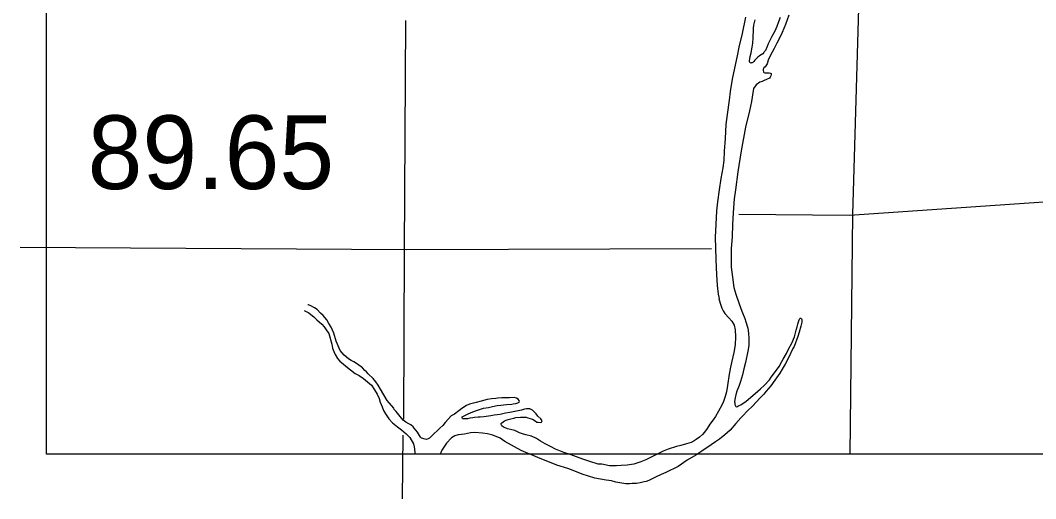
# Model space of a CAD drawing. Extents: x 22866 to 28196, y 1324810 to 1328105.
# Drawn here: x 23927.7 to 24121.3, y 1326644.4 to 1326735.6 of the extents above; entities that cross this region are included whole.
import ezdxf

# ---------------------------------------------------------------- set-up
doc = ezdxf.new("R2010")
doc.units = 0
for name, color, linetype in [('Level 5', 7, 'Continuous'), ('Level 58', 7, 'Continuous'), ('Level 9', 7, 'Continuous'), ('R_No Plot', 7, 'Continuous')]:
    doc.layers.add(name, color=color, linetype=linetype)

msp = doc.modelspace()

# ---------------------------------------------------------------- linework, layer by layer
at = {"layer": 'Level 5'}
for points in [[(24088.18, 1326759.81), (24086.42, 1326698.59), (24085.9, 1326652.92)], [(24088.18, 1326759.81), (24086.42, 1326698.59), (24085.9, 1326652.92)], [(24000.83, 1326659.57), (24001, 1326691.73), (24001.24, 1326735.56)], [(24000.83, 1326659.57), (24001, 1326691.73), (24001.24, 1326735.56)], [(24173.77, 1326704.47), (24085.79, 1326698.42), (24064.74, 1326698.57)], [(24173.77, 1326704.47), (24085.79, 1326698.42), (24064.74, 1326698.57)], [(23927.72, 1326692.34), (24001.43, 1326691.9), (24059.48, 1326692.1)], [(23927.72, 1326692.34), (24001.43, 1326691.9), (24059.48, 1326692.1)], [(24000.59, 1326644.42), (24000.69, 1326656.5)], [(24000.59, 1326644.42), (24000.69, 1326656.5)]]:
    msp.add_lwpolyline(points, dxfattribs=at)
at = {"layer": 'Level 9'}
for points in [[(24066.02, 1326736.24), (24065.35, 1326733.11), (24064.71, 1326730.5), (24064.43, 1326728.87), (24063.88, 1326726.5), (24063.47, 1326724.4), (24063.09, 1326722.07), (24062.87, 1326720.4), (24062.49, 1326717.67), (24062.24, 1326715.73), (24062.1, 1326713.1), (24061.95, 1326710.64), (24061.83, 1326708.87), (24061.65, 1326707.5), (24061.26, 1326705.47), (24060.98, 1326703.3), (24060.67, 1326701.04), (24060.49, 1326699.3), (24060.34, 1326696.7), (24060.23, 1326694.27), (24060.24, 1326692.21), (24060.36, 1326690.08), (24060.41, 1326688.48), (24060.45, 1326687.15), (24060.57, 1326685.09), (24060.78, 1326683.42), (24060.95, 1326682.56), (24060.92, 1326682.49), (24061.26, 1326681.33), (24061.5, 1326680.76), (24061.74, 1326680.2), (24062.04, 1326679.7), (24062.84, 1326678.88), (24063.41, 1326678.25), (24063.85, 1326677.49), (24064.02, 1326676.59), (24064.07, 1326675.29), (24064.01, 1326673.73), (24063.76, 1326672.29), (24063.41, 1326670.66), (24063.15, 1326669.46), (24062.9, 1326668.16), (24062.58, 1326665.99), (24062.36, 1326664.82), (24062.14, 1326663.92), (24061.81, 1326662.95), (24061.55, 1326662.35), (24060.87, 1326661.08), (24060.28, 1326660.08), (24059.82, 1326659.47), (24059.19, 1326658.64), (24058.67, 1326657.8), (24058.14, 1326657.1), (24057.78, 1326656.66), (24057.25, 1326656.16), (24056.56, 1326655.72), (24056.23, 1326655.45), (24055.64, 1326655.11), (24054.77, 1326654.9), (24053.68, 1326654.56), (24052.82, 1326654.35), (24051.26, 1326653.84), (24050.27, 1326653.47), (24048.88, 1326652.79), (24047.73, 1326652.18), (24046.97, 1326651.84), (24046.04, 1326651.43), (24044.72, 1326651.02), (24043.42, 1326650.81), (24042.29, 1326650.77), (24041.37, 1326650.69), (24040.8, 1326650.65), (24040.07, 1326650.71), (24038.61, 1326650.97), (24037.91, 1326651), (24036.28, 1326651.51), (24034.95, 1326651.97), (24033.78, 1326652.39), (24032.78, 1326652.75), (24031.32, 1326653.24)], [(24066.02, 1326736.24), (24065.35, 1326733.11), (24064.71, 1326730.5), (24064.43, 1326728.87), (24063.88, 1326726.5), (24063.47, 1326724.4), (24063.09, 1326722.07), (24062.87, 1326720.4), (24062.49, 1326717.67), (24062.24, 1326715.73), (24062.1, 1326713.1), (24061.95, 1326710.64), (24061.83, 1326708.87), (24061.65, 1326707.5), (24061.26, 1326705.47), (24060.98, 1326703.3), (24060.67, 1326701.04), (24060.49, 1326699.3), (24060.34, 1326696.7), (24060.23, 1326694.27), (24060.24, 1326692.21), (24060.36, 1326690.08), (24060.41, 1326688.48), (24060.45, 1326687.15), (24060.57, 1326685.09), (24060.78, 1326683.42), (24060.95, 1326682.56), (24060.92, 1326682.49), (24061.26, 1326681.33), (24061.5, 1326680.76), (24061.74, 1326680.2), (24062.04, 1326679.7), (24062.84, 1326678.88), (24063.41, 1326678.25), (24063.85, 1326677.49), (24064.02, 1326676.59), (24064.07, 1326675.29), (24064.01, 1326673.73), (24063.76, 1326672.29), (24063.41, 1326670.66), (24063.15, 1326669.46), (24062.9, 1326668.16), (24062.58, 1326665.99), (24062.36, 1326664.82), (24062.14, 1326663.92), (24061.81, 1326662.95), (24061.55, 1326662.35), (24060.87, 1326661.08), (24060.28, 1326660.08), (24059.82, 1326659.47), (24059.19, 1326658.64), (24058.67, 1326657.8), (24058.14, 1326657.1), (24057.78, 1326656.66), (24057.25, 1326656.16), (24056.56, 1326655.72), (24056.23, 1326655.45), (24055.64, 1326655.11), (24054.77, 1326654.9), (24053.68, 1326654.56), (24052.82, 1326654.35), (24051.26, 1326653.84), (24050.27, 1326653.47), (24048.88, 1326652.79), (24047.73, 1326652.18), (24046.97, 1326651.84), (24046.04, 1326651.43), (24044.72, 1326651.02), (24043.42, 1326650.81), (24042.29, 1326650.77), (24041.37, 1326650.69), (24040.8, 1326650.65), (24040.07, 1326650.71), (24038.61, 1326650.97), (24037.91, 1326651), (24036.28, 1326651.51), (24034.95, 1326651.97), (24033.78, 1326652.39), (24032.78, 1326652.75), (24031.32, 1326653.24)], [(24072.6, 1326736.13), (24072.31, 1326735.36), (24071.95, 1326734.43), (24071.56, 1326733.53), (24071, 1326732.52), (24070.32, 1326731.12), (24070.12, 1326730.65), (24069.79, 1326729.85), (24069.56, 1326729.61), (24069.5, 1326729.51), (24069.27, 1326729.24), (24068.97, 1326729.04), (24068.67, 1326728.87), (24068.31, 1326728.57), (24067.82, 1326728.1), (24067.75, 1326728), (24067.59, 1326727.77), (24067.39, 1326727.6), (24067.29, 1326727.53), (24067.16, 1326727.5), (24066.99, 1326727.43), (24066.83, 1326727.59), (24066.76, 1326727.72), (24066.76, 1326727.92), (24066.79, 1326728.29), (24066.85, 1326728.69), (24067.04, 1326729.39), (24067.23, 1326730.49), (24067.36, 1326731.23), (24067.45, 1326732.26), (24067.48, 1326732.59), (24067.54, 1326733.53), (24067.54, 1326734.12), (24067.6, 1326734.69), (24067.69, 1326735.22), (24067.82, 1326735.73)], [(24072.6, 1326736.13), (24072.31, 1326735.36), (24071.95, 1326734.43), (24071.56, 1326733.53), (24071, 1326732.52), (24070.32, 1326731.12), (24070.12, 1326730.65), (24069.79, 1326729.85), (24069.56, 1326729.61), (24069.5, 1326729.51), (24069.27, 1326729.24), (24068.97, 1326729.04), (24068.67, 1326728.87), (24068.31, 1326728.57), (24067.82, 1326728.1), (24067.75, 1326728), (24067.59, 1326727.77), (24067.39, 1326727.6), (24067.29, 1326727.53), (24067.16, 1326727.5), (24066.99, 1326727.43), (24066.83, 1326727.59), (24066.76, 1326727.72), (24066.76, 1326727.92), (24066.79, 1326728.29), (24066.85, 1326728.69), (24067.04, 1326729.39), (24067.23, 1326730.49), (24067.36, 1326731.23), (24067.45, 1326732.26), (24067.48, 1326732.59), (24067.54, 1326733.53), (24067.54, 1326734.12), (24067.6, 1326734.69), (24067.69, 1326735.22), (24067.82, 1326735.73)], [(24074.22, 1326736.58), (24073.6, 1326734.81), (24072.99, 1326733.27), (24072.46, 1326732.2), (24071.97, 1326731.23), (24071.45, 1326730.26), (24070.7, 1326728.86), (24070.31, 1326727.99), (24070.11, 1326727.35), (24069.89, 1326726.92), (24069.75, 1326726.78), (24069.46, 1326726.55), (24069.42, 1326726.45), (24069.36, 1326726.22), (24069.36, 1326726.02), (24069.43, 1326725.82), (24069.5, 1326725.68), (24069.7, 1326725.59), (24069.83, 1326725.62), (24070.06, 1326725.59), (24070.33, 1326725.59), (24070.49, 1326725.59), (24070.73, 1326725.53)], [(24074.22, 1326736.58), (24073.6, 1326734.81), (24072.99, 1326733.27), (24072.46, 1326732.2), (24071.97, 1326731.23), (24071.45, 1326730.26), (24070.7, 1326728.86), (24070.31, 1326727.99), (24070.11, 1326727.35), (24069.89, 1326726.92), (24069.75, 1326726.78), (24069.46, 1326726.55), (24069.42, 1326726.45), (24069.36, 1326726.22), (24069.36, 1326726.02), (24069.43, 1326725.82), (24069.5, 1326725.68), (24069.7, 1326725.59), (24069.83, 1326725.62), (24070.06, 1326725.59), (24070.33, 1326725.59), (24070.49, 1326725.59), (24070.73, 1326725.53)], [(24070.73, 1326725.53), (24070.86, 1326725.5), (24070.86, 1326725.26), (24070.83, 1326725.03), (24070.7, 1326724.76), (24070.54, 1326724.56), (24070.01, 1326724.36), (24069.54, 1326724.12), (24069.15, 1326723.98), (24068.72, 1326723.85), (24068.02, 1326723.31), (24067.5, 1326722.6), (24067.12, 1326720.17), (24066.74, 1326718.37), (24065.96, 1326715.23), (24065.14, 1326710.73), (24064.51, 1326706.76), (24064.07, 1326703.33), (24063.85, 1326701.56), (24063.61, 1326698.96), (24063.49, 1326696.6), (24063.45, 1326694.43), (24063.27, 1326692.03), (24063.25, 1326690.24), (24063.26, 1326688.57), (24063.48, 1326686.64), (24063.79, 1326684.68), (24064.13, 1326683.42), (24064.75, 1326681.56), (24065.29, 1326680.16), (24065.87, 1326678.77), (24066.04, 1326678.14), (24066.41, 1326676.91), (24066.59, 1326675.95), (24066.63, 1326674.98), (24066.6, 1326673.62), (24066.45, 1326672.52), (24065.97, 1326670.41), (24065.68, 1326669.15), (24065.42, 1326668.05), (24065.23, 1326667.41), (24065.03, 1326666.74), (24064.78, 1326665.98), (24064.35, 1326664.94), (24064.16, 1326664.24), (24064.06, 1326663.94), (24063.97, 1326663.31), (24063.9, 1326662.87), (24063.94, 1326662.67), (24063.94, 1326662.54), (24063.97, 1326662.37), (24064.08, 1326662.14), (24064.14, 1326661.98), (24064.31, 1326661.94), (24064.51, 1326662.04), (24064.81, 1326662.18), (24065.1, 1326662.32), (24066.13, 1326662.99), (24067.81, 1326664.47), (24068.86, 1326665.38), (24069.52, 1326665.98), (24070.54, 1326667.09), (24070.87, 1326667.56), (24071.72, 1326668.67), (24072.38, 1326669.64), (24072.9, 1326670.54), (24073.16, 1326671.04), (24073.79, 1326672.11), (24074.24, 1326673.05), (24074.83, 1326674.09), (24075.32, 1326675.29), (24075.64, 1326676.52), (24075.84, 1326677.19), (24075.97, 1326677.69), (24076.09, 1326678.13), (24076.22, 1326678.53), (24076.32, 1326678.76), (24076.39, 1326678.83), (24076.55, 1326678.86), (24076.69, 1326678.7), (24076.72, 1326678.53), (24076.76, 1326678.3), (24076.73, 1326678.1), (24076.57, 1326677.3), (24076.21, 1326676.16), (24075.95, 1326675.36), (24075.24, 1326673.42), (24075.01, 1326673.02), (24074.19, 1326671.28), (24073.54, 1326670.05), (24072.95, 1326669.08), (24072.52, 1326668.37), (24071.6, 1326667), (24070.82, 1326665.96), (24069.93, 1326664.89), (24069.5, 1326664.35), (24068.84, 1326663.68), (24067.95, 1326662.77), (24067.43, 1326662.2), (24066.24, 1326661.03), (24065.55, 1326660.29)], [(24070.73, 1326725.53), (24070.86, 1326725.5), (24070.86, 1326725.26), (24070.83, 1326725.03), (24070.7, 1326724.76), (24070.54, 1326724.56), (24070.01, 1326724.36), (24069.54, 1326724.12), (24069.15, 1326723.98), (24068.72, 1326723.85), (24068.02, 1326723.31), (24067.5, 1326722.6), (24067.12, 1326720.17), (24066.74, 1326718.37), (24065.96, 1326715.23), (24065.14, 1326710.73), (24064.51, 1326706.76), (24064.07, 1326703.33), (24063.85, 1326701.56), (24063.61, 1326698.96), (24063.49, 1326696.6), (24063.45, 1326694.43), (24063.27, 1326692.03), (24063.25, 1326690.24), (24063.26, 1326688.57), (24063.48, 1326686.64), (24063.79, 1326684.68), (24064.13, 1326683.42), (24064.75, 1326681.56), (24065.29, 1326680.16), (24065.87, 1326678.77), (24066.04, 1326678.14), (24066.41, 1326676.91), (24066.59, 1326675.95), (24066.63, 1326674.98), (24066.6, 1326673.62), (24066.45, 1326672.52), (24065.97, 1326670.41), (24065.68, 1326669.15), (24065.42, 1326668.05), (24065.23, 1326667.41), (24065.03, 1326666.74), (24064.78, 1326665.98), (24064.35, 1326664.94), (24064.16, 1326664.24), (24064.06, 1326663.94), (24063.97, 1326663.31), (24063.9, 1326662.87), (24063.94, 1326662.67), (24063.94, 1326662.54), (24063.97, 1326662.37), (24064.08, 1326662.14), (24064.14, 1326661.98), (24064.31, 1326661.94), (24064.51, 1326662.04), (24064.81, 1326662.18), (24065.1, 1326662.32), (24066.13, 1326662.99), (24067.81, 1326664.47), (24068.86, 1326665.38), (24069.52, 1326665.98), (24070.54, 1326667.09), (24070.87, 1326667.56), (24071.72, 1326668.67), (24072.38, 1326669.64), (24072.9, 1326670.54), (24073.16, 1326671.04), (24073.79, 1326672.11), (24074.24, 1326673.05), (24074.83, 1326674.09), (24075.32, 1326675.29), (24075.64, 1326676.52), (24075.84, 1326677.19), (24075.97, 1326677.69), (24076.09, 1326678.13), (24076.22, 1326678.53), (24076.32, 1326678.76), (24076.39, 1326678.83), (24076.55, 1326678.86), (24076.69, 1326678.7), (24076.72, 1326678.53), (24076.76, 1326678.3), (24076.73, 1326678.1), (24076.57, 1326677.3), (24076.21, 1326676.16), (24075.95, 1326675.36), (24075.24, 1326673.42), (24075.01, 1326673.02), (24074.19, 1326671.28), (24073.54, 1326670.05), (24072.95, 1326669.08), (24072.52, 1326668.37), (24071.6, 1326667), (24070.82, 1326665.96), (24069.93, 1326664.89), (24069.5, 1326664.35), (24068.84, 1326663.68), (24067.95, 1326662.77), (24067.43, 1326662.2), (24066.24, 1326661.03), (24065.55, 1326660.29)], [(24009.89, 1326660.21), (24009.39, 1326659.61), (24008.7, 1326658.94), (24008.31, 1326658.4), (24007.68, 1326657.83), (24007.19, 1326657.33), (24006.63, 1326656.82), (24006.4, 1326656.62), (24005.94, 1326656.15), (24005.74, 1326655.98), (24005.47, 1326655.81), (24005.18, 1326655.71), (24004.88, 1326655.74), (24004.21, 1326655.93), (24004.01, 1326656.13), (24003.44, 1326657.09), (24002.83, 1326657.85), (24002.63, 1326658.09), (24002.2, 1326658.51), (24001.77, 1326658.71), (24001.23, 1326659.01), (24000.7, 1326659.37), (24000.13, 1326660.06), (23999.39, 1326661.02), (23999.02, 1326661.45), (23998.95, 1326661.68), (23997.65, 1326663.14), (23997.04, 1326664.2), (23996.4, 1326665.32), (23995.93, 1326666.05), (23995.53, 1326666.68), (23994.99, 1326667.34), (23994.02, 1326668.2), (23993.72, 1326668.6), (23993.42, 1326668.86), (23992.95, 1326669.36), (23991.98, 1326670.05), (23991.31, 1326670.51), (23990.78, 1326670.77), (23990.31, 1326671.07), (23989.44, 1326671.79), (23988.7, 1326672.68), (23988.13, 1326674.01), (23987.96, 1326674.47), (23987.48, 1326675.97), (23986.98, 1326677.1), (23986.57, 1326677.83), (23986.13, 1326678.52), (23985.46, 1326679.31), (23984.96, 1326679.78), (23984.29, 1326680.47), (23983.79, 1326680.83), (23983.12, 1326681.19), (23982.66, 1326681.35), (23982.52, 1326681.4)], [(24009.89, 1326660.21), (24009.39, 1326659.61), (24008.7, 1326658.94), (24008.31, 1326658.4), (24007.68, 1326657.83), (24007.19, 1326657.33), (24006.63, 1326656.82), (24006.4, 1326656.62), (24005.94, 1326656.15), (24005.74, 1326655.98), (24005.47, 1326655.81), (24005.18, 1326655.71), (24004.88, 1326655.74), (24004.21, 1326655.93), (24004.01, 1326656.13), (24003.44, 1326657.09), (24002.83, 1326657.85), (24002.63, 1326658.09), (24002.2, 1326658.51), (24001.77, 1326658.71), (24001.23, 1326659.01), (24000.7, 1326659.37), (24000.13, 1326660.06), (23999.39, 1326661.02), (23999.02, 1326661.45), (23998.95, 1326661.68), (23997.65, 1326663.14), (23997.04, 1326664.2), (23996.4, 1326665.32), (23995.93, 1326666.05), (23995.53, 1326666.68), (23994.99, 1326667.34), (23994.02, 1326668.2), (23993.72, 1326668.6), (23993.42, 1326668.86), (23992.95, 1326669.36), (23991.98, 1326670.05), (23991.31, 1326670.51), (23990.78, 1326670.77), (23990.31, 1326671.07), (23989.44, 1326671.79), (23988.7, 1326672.68), (23988.13, 1326674.01), (23987.96, 1326674.47), (23987.48, 1326675.97), (23986.98, 1326677.1), (23986.57, 1326677.83), (23986.13, 1326678.52), (23985.46, 1326679.31), (23984.96, 1326679.78), (23984.29, 1326680.47), (23983.79, 1326680.83), (23983.12, 1326681.19), (23982.66, 1326681.35), (23982.52, 1326681.4)], [(23981.87, 1326680.28), (23982.74, 1326679.86), (23983.14, 1326679.53), (23983.71, 1326679.1), (23984.27, 1326678.54), (23985.18, 1326677.68), (23985.68, 1326677.15), (23986.05, 1326676.62), (23986.52, 1326675.93), (23987.13, 1326673.87), (23987.27, 1326673.1), (23987.48, 1326672.47), (23987.72, 1326671.91), (23988.22, 1326671.15), (23988.62, 1326670.62)], [(23981.87, 1326680.28), (23982.74, 1326679.86), (23983.14, 1326679.53), (23983.71, 1326679.1), (23984.27, 1326678.54), (23985.18, 1326677.68), (23985.68, 1326677.15), (23986.05, 1326676.62), (23986.52, 1326675.93), (23987.13, 1326673.87), (23987.27, 1326673.1), (23987.48, 1326672.47), (23987.72, 1326671.91), (23988.22, 1326671.15), (23988.62, 1326670.62)], [(23988.62, 1326670.62), (23989.36, 1326670.06), (23990.09, 1326669.4), (23990.66, 1326668.97), (23991.56, 1326668.31), (23992.3, 1326667.89), (23993.13, 1326667.36), (23994.7, 1326666.08), (23995.27, 1326665.18), (23995.74, 1326664.32), (23996.12, 1326663.52), (23996.32, 1326662.83), (23996.69, 1326661.9), (23996.96, 1326661.23), (23997.37, 1326660.57), (23998.01, 1326659.64), (23998.71, 1326658.88), (23999.65, 1326658.13), (24000.41, 1326657.53), (24001.28, 1326656.81), (24001.99, 1326656.08), (24002.66, 1326654.89), (24002.83, 1326654.29), (24002.9, 1326653.86), (24002.94, 1326653.16), (24002.89, 1326652.92)], [(23988.62, 1326670.62), (23989.36, 1326670.06), (23990.09, 1326669.4), (23990.66, 1326668.97), (23991.56, 1326668.31), (23992.3, 1326667.89), (23993.13, 1326667.36), (23994.7, 1326666.08), (23995.27, 1326665.18), (23995.74, 1326664.32), (23996.12, 1326663.52), (23996.32, 1326662.83), (23996.69, 1326661.9), (23996.96, 1326661.23), (23997.37, 1326660.57), (23998.01, 1326659.64), (23998.71, 1326658.88), (23999.65, 1326658.13), (24000.41, 1326657.53), (24001.28, 1326656.81), (24001.99, 1326656.08), (24002.66, 1326654.89), (24002.83, 1326654.29), (24002.9, 1326653.86), (24002.94, 1326653.16), (24002.89, 1326652.92)], [(24031.32, 1326653.24), (24029.75, 1326653.86), (24028.82, 1326654.35), (24027.79, 1326654.9), (24026.89, 1326655.4), (24026.12, 1326655.92), (24025.19, 1326656.31), (24024.09, 1326656.57), (24023.46, 1326656.77), (24022.89, 1326656.99), (24022.02, 1326657.39), (24021.19, 1326657.61), (24020.63, 1326657.74), (24020.06, 1326658), (24019.83, 1326658.03), (24019.53, 1326658.33), (24019.36, 1326658.69), (24019.52, 1326658.9), (24019.79, 1326659.1), (24020.02, 1326659.27), (24020.35, 1326659.4), (24020.75, 1326659.54), (24021.24, 1326659.61), (24021.84, 1326659.78), (24022.2, 1326659.88), (24023.1, 1326659.96), (24023.83, 1326659.96), (24024.16, 1326659.93), (24024.46, 1326659.8), (24025.36, 1326659.55), (24025.89, 1326659.25), (24026.23, 1326659.02), (24026.43, 1326658.99), (24026.99, 1326658.96), (24027.09, 1326658.99), (24027.22, 1326659.26), (24026.95, 1326659.66), (24026.42, 1326660.12), (24026.08, 1326660.62), (24025.38, 1326661.31), (24025.15, 1326661.41), (24024.88, 1326661.54), (24024.65, 1326661.57), (24024.25, 1326661.57), (24023.82, 1326661.5), (24023.25, 1326661.29), (24021.07, 1326660.87), (24020.2, 1326660.7), (24019.18, 1326660.49), (24018.08, 1326660.32), (24017.42, 1326660.21), (24016.53, 1326660.1), (24016.09, 1326660.03), (24015.4, 1326659.99), (24015, 1326659.96), (24014.34, 1326659.88), (24014, 1326659.81), (24013.44, 1326659.74), (24012.98, 1326659.67), (24012.81, 1326659.64), (24012.31, 1326659.63), (24012.11, 1326659.66), (24012.01, 1326659.73), (24011.95, 1326659.83), (24011.95, 1326660), (24012.47, 1326660.27), (24013.14, 1326660.61), (24014, 1326660.98), (24014.86, 1326661.29), (24016.05, 1326661.66), (24017.01, 1326661.8), (24017.74, 1326661.98), (24018.63, 1326662.18), (24019.33, 1326662.22), (24019.86, 1326662.29), (24020.39, 1326662.37), (24021.42, 1326662.44), (24021.72, 1326662.48), (24022.21, 1326662.58), (24022.58, 1326662.68), (24022.84, 1326662.85), (24022.91, 1326663.02), (24022.81, 1326663.15), (24022.67, 1326663.38), (24022.34, 1326663.61), (24021.91, 1326663.68), (24021.01, 1326663.64), (24019.52, 1326663.66), (24018.75, 1326663.55), (24018.36, 1326663.51), (24017.53, 1326663.44), (24016.76, 1326663.3), (24015.57, 1326662.99), (24014.64, 1326662.78), (24013.88, 1326662.58), (24013.35, 1326662.41), (24012.82, 1326662.2), (24011.9, 1326661.59), (24011.3, 1326661.19), (24010.51, 1326660.55), (24009.89, 1326660.21)], [(24031.32, 1326653.24), (24029.75, 1326653.86), (24028.82, 1326654.35), (24027.79, 1326654.9), (24026.89, 1326655.4), (24026.12, 1326655.92), (24025.19, 1326656.31), (24024.09, 1326656.57), (24023.46, 1326656.77), (24022.89, 1326656.99), (24022.02, 1326657.39), (24021.19, 1326657.61), (24020.63, 1326657.74), (24020.06, 1326658), (24019.83, 1326658.03), (24019.53, 1326658.33), (24019.36, 1326658.69), (24019.52, 1326658.9), (24019.79, 1326659.1), (24020.02, 1326659.27), (24020.35, 1326659.4), (24020.75, 1326659.54), (24021.24, 1326659.61), (24021.84, 1326659.78), (24022.2, 1326659.88), (24023.1, 1326659.96), (24023.83, 1326659.96), (24024.16, 1326659.93), (24024.46, 1326659.8), (24025.36, 1326659.55), (24025.89, 1326659.25), (24026.23, 1326659.02), (24026.43, 1326658.99), (24026.99, 1326658.96), (24027.09, 1326658.99), (24027.22, 1326659.26), (24026.95, 1326659.66), (24026.42, 1326660.12), (24026.08, 1326660.62), (24025.38, 1326661.31), (24025.15, 1326661.41), (24024.88, 1326661.54), (24024.65, 1326661.57), (24024.25, 1326661.57), (24023.82, 1326661.5), (24023.25, 1326661.29), (24021.07, 1326660.87), (24020.2, 1326660.7), (24019.18, 1326660.49), (24018.08, 1326660.32), (24017.42, 1326660.21), (24016.53, 1326660.1), (24016.09, 1326660.03), (24015.4, 1326659.99), (24015, 1326659.96), (24014.34, 1326659.88), (24014, 1326659.81), (24013.44, 1326659.74), (24012.98, 1326659.67), (24012.81, 1326659.64), (24012.31, 1326659.63), (24012.11, 1326659.66), (24012.01, 1326659.73), (24011.95, 1326659.83), (24011.95, 1326660), (24012.47, 1326660.27), (24013.14, 1326660.61), (24014, 1326660.98), (24014.86, 1326661.29), (24016.05, 1326661.66), (24017.01, 1326661.8), (24017.74, 1326661.98), (24018.63, 1326662.18), (24019.33, 1326662.22), (24019.86, 1326662.29), (24020.39, 1326662.37), (24021.42, 1326662.44), (24021.72, 1326662.48), (24022.21, 1326662.58), (24022.58, 1326662.68), (24022.84, 1326662.85), (24022.91, 1326663.02), (24022.81, 1326663.15), (24022.67, 1326663.38), (24022.34, 1326663.61), (24021.91, 1326663.68), (24021.01, 1326663.64), (24019.52, 1326663.66), (24018.75, 1326663.55), (24018.36, 1326663.51), (24017.53, 1326663.44), (24016.76, 1326663.3), (24015.57, 1326662.99), (24014.64, 1326662.78), (24013.88, 1326662.58), (24013.35, 1326662.41), (24012.82, 1326662.2), (24011.9, 1326661.59), (24011.3, 1326661.19), (24010.51, 1326660.55), (24009.89, 1326660.21)], [(24065.55, 1326660.29), (24065.12, 1326659.82), (24064.17, 1326658.78), (24063.05, 1326657.47), (24062.06, 1326656.6), (24061.04, 1326655.79), (24060.28, 1326655.25), (24059.42, 1326654.68), (24057.64, 1326653.5), (24056.55, 1326652.72), (24054.87, 1326651.74), (24053.12, 1326650.56), (24050.8, 1326649.41), (24049.91, 1326649.03), (24048.95, 1326648.56), (24048.19, 1326648.19), (24047.53, 1326647.88), (24047.07, 1326647.71), (24046.64, 1326647.61), (24045.91, 1326647.43), (24045.21, 1326647.33), (24044.38, 1326647.29), (24043.88, 1326647.28), (24043.19, 1326647.28), (24041.29, 1326647.59), (24040.46, 1326647.79), (24039.4, 1326647.94), (24037.24, 1326648.36), (24034.87, 1326649.07), (24033.11, 1326649.79), (24032.11, 1326650.18), (24030.01, 1326650.83), (24028.01, 1326651.64), (24026.82, 1326652.07), (24025.52, 1326652.65), (24024.12, 1326653.21), (24023.22, 1326653.63), (24020.12, 1326655.3), (24019.18, 1326655.93), (24017.82, 1326656.52), (24016.82, 1326656.77), (24015.85, 1326656.93), (24014.39, 1326657.02), (24013.53, 1326656.98), (24012.4, 1326656.74), (24011.87, 1326656.67), (24011.21, 1326656.56), (24010.58, 1326656.39), (24009.92, 1326656.05), (24009, 1326654.98), (24008.08, 1326653.64), (24007.74, 1326652.92)], [(24065.55, 1326660.29), (24065.12, 1326659.82), (24064.17, 1326658.78), (24063.05, 1326657.47), (24062.06, 1326656.6), (24061.04, 1326655.79), (24060.28, 1326655.25), (24059.42, 1326654.68), (24057.64, 1326653.5), (24056.55, 1326652.72), (24054.87, 1326651.74), (24053.12, 1326650.56), (24050.8, 1326649.41), (24049.91, 1326649.03), (24048.95, 1326648.56), (24048.19, 1326648.19), (24047.53, 1326647.88), (24047.07, 1326647.71), (24046.64, 1326647.61), (24045.91, 1326647.43), (24045.21, 1326647.33), (24044.38, 1326647.29), (24043.88, 1326647.28), (24043.19, 1326647.28), (24041.29, 1326647.59), (24040.46, 1326647.79), (24039.4, 1326647.94), (24037.24, 1326648.36), (24034.87, 1326649.07), (24033.11, 1326649.79), (24032.11, 1326650.18), (24030.01, 1326650.83), (24028.01, 1326651.64), (24026.82, 1326652.07), (24025.52, 1326652.65), (24024.12, 1326653.21), (24023.22, 1326653.63), (24020.12, 1326655.3), (24019.18, 1326655.93), (24017.82, 1326656.52), (24016.82, 1326656.77), (24015.85, 1326656.93), (24014.39, 1326657.02), (24013.53, 1326656.98), (24012.4, 1326656.74), (24011.87, 1326656.67), (24011.21, 1326656.56), (24010.58, 1326656.39), (24009.92, 1326656.05), (24009, 1326654.98), (24008.08, 1326653.64), (24007.74, 1326652.92)]]:
    msp.add_lwpolyline(points, dxfattribs=at)
at = {"layer": 'R_No Plot'}
msp.add_lwpolyline([(23932.69, 1327446.26), (24728.44, 1327446.26), (24728.44, 1326652.92), (23932.69, 1326652.92)], close=True, dxfattribs=at)

# ---------------------------------------------------------------- texts
at = {"layer": 'Level 58'}
msp.add_text('89.65', height=14.044, dxfattribs=at).set_placement((23940.55, 1326703.45))
msp.add_text('89.65', height=14.044, dxfattribs=at).set_placement((23940.55, 1326703.45))

doc.saveas('drawing.dxf')
